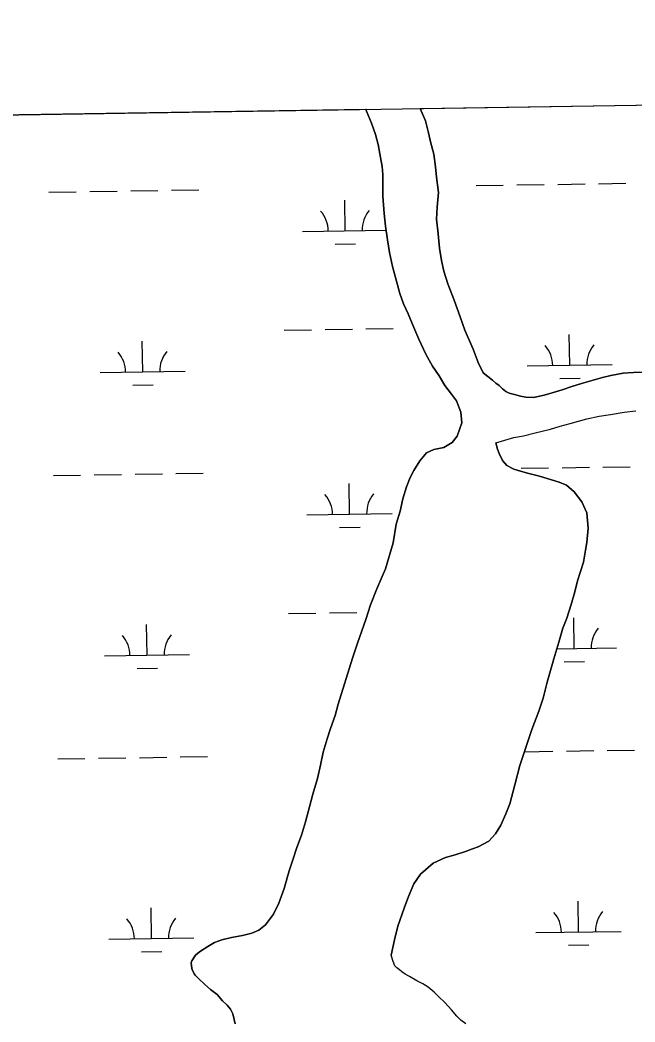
# Model space of a CAD drawing. Extents: x 3823584 to 3861785, y 301729 to 327625.
# Drawn here: x 3852193 to 3852916, y 324651 to 325827 of the extents above; entities that cross this region are included whole.
import ezdxf

# ---------------------------------------------------------------- set-up
doc = ezdxf.new("R2010")
doc.units = 0
for name, color, linetype in [('V-GRID-FRAM', 7, 'Continuous'), ('V-TOPO-SHOR', 7, 'Continuous'), ('V-WETL-SWMP', 7, 'Continuous')]:
    doc.layers.add(name, color=color, linetype=linetype)

msp = doc.modelspace()

# ---------------------------------------------------------------- linework, layer by layer
at = {"layer": 'V-GRID-FRAM'}
msp.add_lwpolyline([(3827552.2, 325336), (3859397.3, 325827), (3859685.5, 307646.8), (3827824.6, 307155.6), (3827552.2, 325336)], dxfattribs=at)
at = {"layer": 'V-TOPO-SHOR'}
msp.add_line((3852752.2, 325330.6), (3852754.1, 325323.1), dxfattribs=at)
for points in [[(3852662.9, 325723.2), (3852663, 325723), (3852669.2, 325708.7), (3852673, 325694.4), (3852675.3, 325684.1), (3852679.1, 325669.4), (3852681.3, 325654.8), (3852682.4, 325642.5), (3852684.6, 325624.7), (3852682.9, 325607.3), (3852682.3, 325593.1), (3852684.2, 325576.1), (3852686, 325559.4), (3852688.2, 325544.8), (3852690.9, 325532.1), (3852695.5, 325517.4), (3852703.2, 325498), (3852710.1, 325478.5), (3852715.5, 325463.1), (3852725.2, 325440.8), (3852731.4, 325424.9), (3852737.2, 325413)], [(3852616.5, 325665.7), (3852613.9, 325680.8), (3852610.5, 325692.7), (3852605.8, 325706.1), (3852600, 325720), (3852599.2, 325722.2)], [(3852445.5, 324648.7), (3852444.4, 324653.8), (3852442.9, 324660.2), (3852440.2, 324665.7), (3852436.3, 324670.5), (3852430.8, 324675.7), (3852424.5, 324682.9), (3852416.7, 324688.9), (3852410, 324694.9), (3852402.5, 324701.7), (3852398.6, 324705.7), (3852397.5, 324707.3), (3852395.1, 324712.4), (3852394.7, 324713.6), (3852394, 324720.3), (3852394.8, 324722.7), (3852399.2, 324729.4), (3852403.6, 324733.3), (3852413.6, 324739.5), (3852421.5, 324744.2), (3852429.9, 324747.3), (3852441.4, 324750), (3852454.4, 324752.2), (3852465.1, 324754.9), (3852473.5, 324758.7), (3852481.4, 324765), (3852490.7, 324777.2), (3852497.1, 324790.2), (3852503.2, 324807.5), (3852509.3, 324828.4), (3852513.8, 324842.2), (3852518.3, 324855.6), (3852523.6, 324870.2), (3852528.5, 324885.9), (3852533, 324903.3), (3852537.1, 324918.3), (3852542.4, 324936.8), (3852546.1, 324952.2), (3852549, 324967.6), (3852553.9, 324983.4), (3852557.6, 324995.2), (3852563.3, 325010.6), (3852566.9, 325024), (3852583.7, 325078), (3852589.4, 325095.7), (3852599.1, 325123.3), (3852604.8, 325140.7), (3852612.1, 325159.2), (3852622.2, 325182.8), (3852631.2, 325213.2), (3852635, 325235.3), (3852639.5, 325250.3), (3852642.8, 325264.9), (3852646.9, 325279.1), (3852651.3, 325290.1), (3852655.8, 325298.4), (3852662.6, 325309.4), (3852670.6, 325318.8), (3852679.3, 325322.7), (3852690.8, 325325.3), (3852700.7, 325331.2), (3852706.7, 325338.6), (3852712, 325354), (3852711, 325366.7), (3852705.6, 325379.8), (3852700.1, 325387.7), (3852691.9, 325398.1), (3852685.3, 325409.2), (3852677.5, 325420.8), (3852669.7, 325434.7), (3852661.6, 325452.5), (3852655.8, 325466), (3852648.8, 325482.3), (3852643.4, 325493.8), (3852639.1, 325506.1), (3852635.3, 325520.4), (3852630.7, 325537.5), (3852626.9, 325554.1), (3852624.7, 325569.1), (3852622.5, 325585), (3852620.6, 325600), (3852619.3, 325620.2), (3852619.4, 325634), (3852619.1, 325645.5), (3852618.4, 325655), (3852616.5, 325665.7)], [(3852737.2, 325413), (3852748.2, 325404.2), (3852752.1, 325400.6), (3852756, 325397.8), (3852759.9, 325394.2), (3852763.9, 325391), (3852764.5, 325390.7)], [(3852764.5, 325390.7), (3852767.8, 325389), (3852774.1, 325387.4), (3852780.8, 325385.3), (3852787.1, 325384.1), (3852796.2, 325384), (3852808.9, 325386.6), (3852818.4, 325389.3), (3852829.9, 325392.8), (3852841.4, 325397), (3852852.5, 325400.5), (3852863.6, 325403.5), (3852877.5, 325407.3), (3852887, 325409.6), (3852901.7, 325412.3), (3852913.9, 325413.3), (3852924.2, 325413.6)], [(3852752.2, 325330.6), (3852773.2, 325336.8), (3852784.7, 325339), (3852798.1, 325342.4), (3852816.3, 325346.6), (3852827.8, 325350.1), (3852839.3, 325353.5), (3852859.1, 325358.8), (3852873.3, 325361.9), (3852886.8, 325364.1), (3852903, 325366.7), (3852916.5, 325368.2)], [(3852754.1, 325323.1), (3852756.1, 325318.3), (3852759.9, 325310), (3852765, 325304), (3852773.3, 325299.6), (3852780.8, 325297.5), (3852790.6, 325294.7), (3852803.3, 325291.4), (3852826.5, 325284.5), (3852835.2, 325280.8), (3852844.2, 325273.2), (3852853.2, 325261.3), (3852859, 325248.6), (3852860.4, 325230.4), (3852859.1, 325213.8), (3852857.4, 325204.7), (3852854.9, 325190.5), (3852848, 325168.8), (3852844.7, 325155.8), (3852840.6, 325140.8), (3852835.3, 325125), (3852830.8, 325113.2), (3852825.9, 325096.6), (3852820.2, 325077.3), (3852812.4, 325049.7), (3852807.5, 325030.8), (3852802.6, 325015.8), (3852794.5, 324994.1), (3852787.2, 324973.2), (3852780.3, 324951.9), (3852774.5, 324929.4), (3852768.4, 324907), (3852763.9, 324895.1), (3852757.8, 324881.8), (3852751.8, 324871.5), (3852743.8, 324862.9), (3852731.1, 324856.3), (3852724.4, 324854), (3852716.4, 324850.9), (3852704.1, 324847.1), (3852693, 324844), (3852678.3, 324837.4), (3852663.6, 324824.5), (3852655.6, 324813.1), (3852649.5, 324798.2), (3852644.2, 324784.4), (3852636.9, 324763.5), (3852632.8, 324747.3), (3852629.1, 324729.2)], [(3852684.8, 324680.9), (3852679.4, 324685.7), (3852672.3, 324691.7), (3852666.4, 324695.7), (3852659, 324699.3), (3852650.7, 324704.1), (3852645.6, 324706.9), (3852641.7, 324709.7), (3852638.9, 324712.1), (3852635.8, 324714.5), (3852633.5, 324716.9), (3852631.5, 324721.7), (3852629.1, 324729.2)], [(3852716.9, 324648.6), (3852711, 324653), (3852706.3, 324657.8), (3852700.1, 324665), (3852691.9, 324673.7), (3852684.8, 324680.9)]]:
    msp.add_lwpolyline(points, dxfattribs=at)
at = {"layer": 'V-WETL-SWMP'}
for p, q in [((3852662.9, 325723.2), (3854950.5, 325758.4)), ((3852663, 325723), (3852662.9, 325723.2)), ((3852669.2, 325708.7), (3852663, 325723)), ((3851533.6, 325705.8), (3852599.2, 325722.2)), ((3852599.2, 325722.2), (3852600, 325720)), ((3852600, 325720), (3852605.8, 325706.1)), ((3852605.8, 325706.1), (3852610.5, 325692.7)), ((3852673, 325694.4), (3852669.2, 325708.7)), ((3852610.5, 325692.7), (3852613.9, 325680.8)), ((3852675.3, 325684.1), (3852673, 325694.4)), ((3852613.9, 325680.8), (3852616.5, 325665.7)), ((3852679.1, 325669.4), (3852675.3, 325684.1)), ((3852616.5, 325665.7), (3852618.4, 325655)), ((3852681.3, 325654.8), (3852679.1, 325669.4)), ((3852618.4, 325655), (3852619.1, 325645.5)), ((3852682.4, 325642.5), (3852681.3, 325654.8)), ((3852619.1, 325645.5), (3852619.4, 325634)), ((3852684.6, 325624.7), (3852682.4, 325642.5)), ((3852619.4, 325634), (3852619.3, 325620.2)), ((3852728.8, 325632.7), (3852760.8, 325633.2)), ((3852776.8, 325633.4), (3852808.8, 325633.9)), ((3852824.8, 325634.1), (3852856.8, 325634.6)), ((3852872.8, 325634.9), (3852904.8, 325635.4)), ((3852226.9, 325624.9), (3852258.9, 325625.4)), ((3852274.9, 325625.7), (3852306.9, 325626.2)), ((3852322.9, 325626.4), (3852354.9, 325626.9)), ((3852370.9, 325627.1), (3852402.9, 325627.6)), ((3852619.3, 325620.2), (3852620.6, 325600)), ((3852682.9, 325607.3), (3852684.6, 325624.7)), ((3852575, 325579.5), (3852574.4, 325615.5)), ((3852682.3, 325593.1), (3852682.9, 325607.3)), ((3852620.6, 325600), (3852622.5, 325585)), ((3852622.5, 325585), (3852624.7, 325569.1)), ((3852684.2, 325576.1), (3852682.3, 325593.1)), ((3852525, 325578.8), (3852623.1, 325580.3)), ((3852686, 325559.4), (3852684.2, 325576.1)), ((3852563.2, 325563.9), (3852587.2, 325564.3)), ((3852624.7, 325569.1), (3852626.9, 325554.1)), ((3852688.2, 325544.8), (3852686, 325559.4)), ((3852626.9, 325554.1), (3852630.7, 325537.5)), ((3852630.7, 325537.5), (3852635.3, 325520.4)), ((3852690.9, 325532.1), (3852688.2, 325544.8)), ((3852695.5, 325517.4), (3852690.9, 325532.1)), ((3852635.3, 325520.4), (3852639.1, 325506.1)), ((3852703.2, 325498), (3852695.5, 325517.4)), ((3852639.1, 325506.1), (3852643.4, 325493.8)), ((3852643.4, 325493.8), (3852648.8, 325482.3)), ((3852710.1, 325478.5), (3852703.2, 325498)), ((3852648.8, 325482.3), (3852655.8, 325466)), ((3852715.5, 325463.1), (3852710.1, 325478.5)), ((3852551.4, 325463.7), (3852583.4, 325464.2)), ((3852599.4, 325464.5), (3852631.4, 325465)), ((3852655.8, 325466), (3852661.6, 325452.5)), ((3852503.4, 325463), (3852535.4, 325463.5)), ((3852661.6, 325452.5), (3852669.7, 325434.7)), ((3852725.2, 325440.8), (3852715.5, 325463.1)), ((3852838.9, 325421.7), (3852838.3, 325457.7)), ((3852337, 325414), (3852336.5, 325450)), ((3852731.4, 325424.9), (3852725.2, 325440.8)), ((3852669.7, 325434.7), (3852677.5, 325420.8)), ((3852677.5, 325420.8), (3852685.3, 325409.2)), ((3852737.2, 325413), (3852731.4, 325424.9)), ((3852788.9, 325421), (3852888.9, 325422.5)), ((3852287.1, 325413.2), (3852387, 325414.8)), ((3852685.3, 325409.2), (3852691.9, 325398.1)), ((3852748.2, 325404.2), (3852737.2, 325413)), ((3852827.1, 325406.1), (3852851.1, 325406.5)), ((3852877.5, 325407.3), (3852863.6, 325403.5)), ((3852887, 325409.6), (3852877.5, 325407.3)), ((3852901.7, 325412.3), (3852887, 325409.6)), ((3852913.9, 325413.3), (3852901.7, 325412.3)), ((3852924.2, 325413.6), (3852913.9, 325413.3)), ((3852325.3, 325398.4), (3852349.3, 325398.8)), ((3852691.9, 325398.1), (3852700.1, 325387.7)), ((3852752.1, 325400.6), (3852748.2, 325404.2)), ((3852756, 325397.8), (3852752.1, 325400.6)), ((3852759.9, 325394.2), (3852756, 325397.8)), ((3852763.9, 325391), (3852759.9, 325394.2)), ((3852841.4, 325397), (3852829.9, 325392.8)), ((3852852.5, 325400.5), (3852841.4, 325397)), ((3852863.6, 325403.5), (3852852.5, 325400.5)), ((3852700.1, 325387.7), (3852705.6, 325379.8)), ((3852764.5, 325390.7), (3852763.9, 325391)), ((3852767.8, 325389), (3852764.5, 325390.7)), ((3852774.1, 325387.4), (3852767.8, 325389)), ((3852780.8, 325385.3), (3852774.1, 325387.4)), ((3852787.1, 325384.1), (3852780.8, 325385.3)), ((3852796.2, 325384), (3852787.1, 325384.1)), ((3852808.9, 325386.6), (3852796.2, 325384)), ((3852818.4, 325389.3), (3852808.9, 325386.6)), ((3852829.9, 325392.8), (3852818.4, 325389.3)), ((3852705.6, 325379.8), (3852711, 325366.7)), ((3852711, 325366.7), (3852712, 325354)), ((3852712, 325354), (3852706.7, 325338.6)), ((3852706.7, 325338.6), (3852700.7, 325331.2)), ((3852690.8, 325325.3), (3852679.3, 325322.7)), ((3852700.7, 325331.2), (3852690.8, 325325.3)), ((3852670.6, 325318.8), (3852662.6, 325309.4)), ((3852679.3, 325322.7), (3852670.6, 325318.8)), ((3852662.6, 325309.4), (3852655.8, 325298.4)), ((3852781.9, 325300.8), (3852813.9, 325301.3)), ((3852829.9, 325301.5), (3852861.9, 325302)), ((3852877.9, 325302.3), (3852909.9, 325302.7)), ((3852232.1, 325292.3), (3852264.1, 325292.8)), ((3852280.1, 325293), (3852312.1, 325293.5)), ((3852328.1, 325293.8), (3852360.1, 325294.3)), ((3852376.1, 325294.5), (3852408, 325295)), ((3852651.3, 325290.1), (3852646.9, 325279.1)), ((3852655.8, 325298.4), (3852651.3, 325290.1)), ((3852580.1, 325246.9), (3852579.6, 325282.9)), ((3852646.9, 325279.1), (3852642.8, 325264.9)), ((3852642.8, 325264.9), (3852639.5, 325250.3)), ((3852530.1, 325246.1), (3852630.1, 325247.7)), ((3852639.5, 325250.3), (3852635, 325235.3)), ((3852568.4, 325231.3), (3852592.4, 325231.7)), ((3852635, 325235.3), (3852631.2, 325213.2)), ((3852631.2, 325213.2), (3852622.2, 325182.8)), ((3852622.2, 325182.8), (3852612.1, 325159.2)), ((3852612.1, 325159.2), (3852604.8, 325140.7)), ((3852604.8, 325140.7), (3852599.1, 325123.3)), ((3852508.5, 325130.4), (3852540.5, 325130.9)), ((3852556.5, 325131.1), (3852588.5, 325131.6)), ((3852599.1, 325123.3), (3852589.4, 325095.7)), ((3852844, 325089.1), (3852843.5, 325125.1)), ((3852342.2, 325081.4), (3852341.6, 325117.4)), ((3852589.4, 325095.7), (3852583.7, 325078)), ((3852823.6, 325088.8), (3852894, 325089.9)), ((3852292.2, 325080.6), (3852392.2, 325082.1)), ((3852583.7, 325078), (3852566.9, 325024)), ((3852330.4, 325065.7), (3852354.4, 325066.1)), ((3852832.3, 325073.5), (3852856.3, 325073.9)), ((3852566.9, 325024), (3852563.3, 325010.6)), ((3852563.3, 325010.6), (3852557.6, 324995.2)), ((3852557.6, 324995.2), (3852553.9, 324983.4)), ((3852553.9, 324983.4), (3852549, 324967.6)), ((3852237.2, 324959.7), (3852269.2, 324960.2)), ((3852285.2, 324960.4), (3852317.2, 324960.9)), ((3852333.2, 324961.1), (3852365.2, 324961.6)), ((3852381.2, 324961.9), (3852413.2, 324962.4)), ((3852549, 324967.6), (3852546.1, 324952.2)), ((3852787, 324968.1), (3852819, 324968.6)), ((3852835, 324968.9), (3852867, 324969.4)), ((3852883, 324969.6), (3852915, 324970.1)), ((3852546.1, 324952.2), (3852542.4, 324936.8)), ((3852542.4, 324936.8), (3852537.1, 324918.3)), ((3852537.1, 324918.3), (3852533, 324903.3)), ((3852535.3, 324913.5), (3852535.8, 324913.5)), ((3852533, 324903.3), (3852528.5, 324885.9)), ((3852528.5, 324885.9), (3852523.6, 324870.2)), ((3852523.6, 324870.2), (3852518.3, 324855.6)), ((3852518.3, 324855.6), (3852513.8, 324842.2)), ((3852513.8, 324842.2), (3852509.3, 324828.4)), ((3852509.3, 324828.4), (3852503.2, 324807.5)), ((3852503.2, 324807.5), (3852497.1, 324790.2)), ((3852347.3, 324748.7), (3852346.8, 324784.7)), ((3852497.1, 324790.2), (3852490.7, 324777.2)), ((3852849.2, 324756.5), (3852848.6, 324792.5)), ((3852490.7, 324777.2), (3852481.4, 324765)), ((3852473.5, 324758.7), (3852465.1, 324754.9)), ((3852481.4, 324765), (3852473.5, 324758.7)), ((3852297.3, 324748), (3852397.3, 324749.5)), ((3852429.9, 324747.3), (3852421.5, 324744.2)), ((3852441.4, 324749.9), (3852429.9, 324747.3)), ((3852454.4, 324752.2), (3852441.4, 324749.9)), ((3852465.1, 324754.9), (3852454.4, 324752.2)), ((3852799.2, 324755.7), (3852899.1, 324757.2)), ((3852413.6, 324739.5), (3852403.6, 324733.3)), ((3852421.5, 324744.2), (3852413.6, 324739.5)), ((3852837.4, 324740.9), (3852861.4, 324741.2)), ((3852335.5, 324733.1), (3852359.5, 324733.5)), ((3852399.2, 324729.4), (3852394.8, 324722.7)), ((3852403.6, 324733.3), (3852399.2, 324729.4)), ((3852394.8, 324722.7), (3852394, 324720.3)), ((3852394, 324720.3), (3852394.7, 324713.6)), ((3852394.7, 324713.6), (3852395.1, 324712.4)), ((3852395.1, 324712.4), (3852397.5, 324707.3)), ((3852397.5, 324707.3), (3852398.6, 324705.7)), ((3852398.6, 324705.7), (3852402.5, 324701.7)), ((3852402.5, 324701.7), (3852410, 324694.9)), ((3852410, 324694.9), (3852416.7, 324688.9)), ((3852416.7, 324688.9), (3852424.5, 324682.9)), ((3852424.5, 324682.9), (3852430.8, 324675.7)), ((3852430.8, 324675.7), (3852436.3, 324670.5)), ((3852436.3, 324670.5), (3852440.2, 324665.7)), ((3852440.2, 324665.7), (3852442.9, 324660.2)), ((3852442.9, 324660.2), (3852444.4, 324653.8)), ((3852444.4, 324653.8), (3852445.5, 324648.7))]:
    msp.add_line(p, q, dxfattribs=at)
for points in [[(3852752.2, 325330.6), (3852773.2, 325336.8), (3852784.7, 325339), (3852798.1, 325342.4), (3852816.3, 325346.6), (3852827.8, 325350.1), (3852839.3, 325353.5), (3852859.1, 325358.8), (3852873.3, 325361.9), (3852886.8, 325364.1), (3852903, 325366.7), (3852916.5, 325368.2)], [(3852684.8, 324680.9), (3852679.4, 324685.7), (3852672.3, 324691.7), (3852666.4, 324695.7), (3852659, 324699.3), (3852650.7, 324704.1), (3852645.6, 324706.9), (3852641.7, 324709.7), (3852638.9, 324712.1), (3852635.8, 324714.5), (3852633.5, 324716.9), (3852631.5, 324721.7), (3852629.1, 324729.2), (3852632.8, 324747.3), (3852636.9, 324763.5), (3852644.2, 324784.4), (3852649.5, 324798.2), (3852655.6, 324813.1), (3852663.6, 324824.5), (3852678.3, 324837.4), (3852693, 324844), (3852704.1, 324847.1), (3852716.4, 324850.9), (3852724.4, 324854), (3852731.1, 324856.3), (3852743.8, 324862.9), (3852751.8, 324871.5), (3852757.8, 324881.8), (3852763.9, 324895.1), (3852768.4, 324907), (3852774.5, 324929.4), (3852780.3, 324951.9), (3852787.2, 324973.2), (3852794.5, 324994.1), (3852802.6, 325015.8), (3852807.5, 325030.8), (3852812.4, 325049.7), (3852820.2, 325077.3), (3852825.9, 325096.6), (3852830.8, 325113.2), (3852835.3, 325125), (3852840.6, 325140.8), (3852844.7, 325155.8), (3852848, 325168.8), (3852854.9, 325190.5), (3852857.4, 325204.7), (3852859.1, 325213.8), (3852860.4, 325230.4), (3852859, 325248.6), (3852853.2, 325261.3), (3852844.2, 325273.2), (3852835.2, 325280.8), (3852826.5, 325284.5), (3852803.3, 325291.4), (3852790.6, 325294.7), (3852780.8, 325297.5), (3852773.3, 325299.6), (3852765, 325304), (3852759.9, 325310), (3852756.1, 325318.3), (3852754.1, 325323.1), (3852752.2, 325330.6)], [(3852716.9, 324648.6), (3852711, 324653), (3852706.3, 324657.8), (3852700.1, 324665), (3852691.9, 324673.7), (3852684.8, 324680.9)]]:
    msp.add_lwpolyline(points, dxfattribs=at)
for centre, start, end in [((3852519.8, 325579.2), 0.1115, 41.6552), ((3852630.2, 325580.9), 140.1115, 181.6552), ((3852783.7, 325421.4), 0.1115, 41.6552), ((3852894.1, 325423.1), 140.1115, 181.6552), ((3852281.8, 325413.6), 0.1115, 41.6552), ((3852392.3, 325415.3), 140.1115, 181.6552), ((3852524.9, 325246.5), 0.1115, 41.6552), ((3852635.4, 325248.2), 140.1115, 181.6552), ((3852899.3, 325090.4), 140.1115, 181.6552), ((3852286.9, 325081), 0.1115, 41.6552), ((3852397.4, 325082.7), 140.1115, 181.6552), ((3852788.8, 325088.7), 0.1115, 2.2992), ((3852292.1, 324748.4), 0.1115, 41.6552), ((3852402.5, 324750.1), 140.1115, 181.6552), ((3852793.9, 324756.1), 0.1115, 41.6552), ((3852904.4, 324757.8), 140.1115, 181.6552)]:
    msp.add_arc(centre, 35.2, start, end, dxfattribs=at)

doc.saveas('drawing.dxf')
